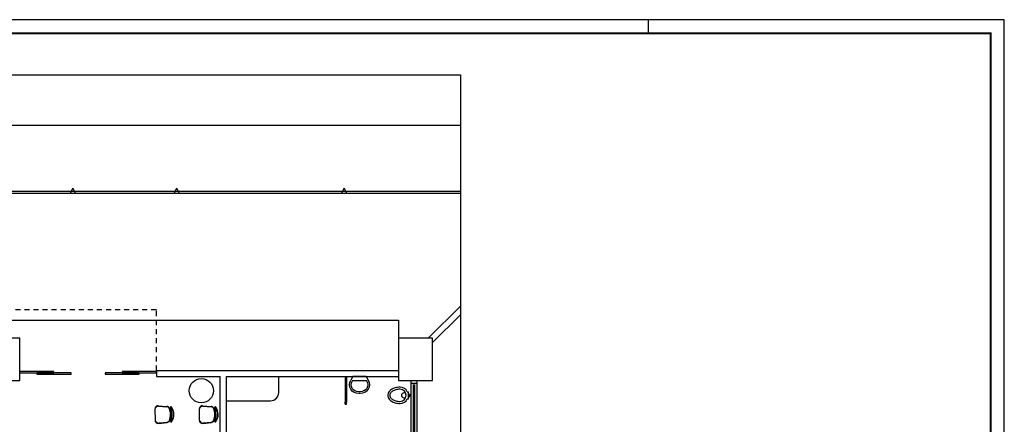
# Model space of a CAD drawing. Extents: x 40.7 to 137.4, y -250.8 to -221.5.
# Tile 320 of 320: x 113 to 137.4, y -231.5 to -221.5. Entities that reach past the tile are written whole.
import ezdxf

# ---------------------------------------------------------------- set-up
doc = ezdxf.new("R2010")
doc.units = 0
doc.header["$MEASUREMENT"] = 0
doc.linetypes.add('HIDDEN', pattern=[0.375, 0.25, -0.125])
doc.layers.add('paredes1', color=8, linetype='CONTINUOUS')
doc.layers.add('PRANCHA', color=8, linetype='CONTINUOUS')

# ---------------------------------------------------------------- blocks, each defined once
blk = doc.blocks.new('LAV')
at = {"layer": 'paredes1'}
for p, q in [((-0.184, 0), (-0.242, -0.101)), ((-0.184, 0), (0.184, 0)), ((0.184, 0), (0.242, -0.101)), ((-0.203, -0.124), (0.203, -0.124)), ((-0.019, -0.422), (0.019, -0.422)), ((-0.019, -0.468), (0.019, -0.468))]:
    blk.add_line(p, q, dxfattribs=at)
for centre, radius, start, end in [((-0.031, -0.224), 0.244, 149.7586, 272.8364), ((-0.031, -0.224), 0.198, 149.7586, 272.8364), ((0.031, -0.224), 0.244, 267.1636, 30.2414), ((0.031, -0.224), 0.198, 267.1636, 30.2414)]:
    blk.add_arc(centre, radius, start, end, dxfattribs=at)
blk = doc.blocks.new('BACIA')
at = {"layer": 'paredes1'}
for p, q in [((-0.025, -0.035), (-0.025, 0)), ((0.025, 0), (-0.025, 0)), ((0.025, -0.035), (0.025, 0)), ((0.087, -0.035), (-0.087, -0.035)), ((-0.087, -0.065), (-0.087, -0.035)), ((0.087, -0.065), (0.087, -0.035))]:
    blk.add_line(p, q, dxfattribs=at)
for points in [[(-0.065, -0.11, 0.064559), (-0.06, -0.151, 0.077436), (-0.046, -0.183, 0.107172), (-0.023, -0.206, 0.145191), (0, -0.213, 0.145191), (0.023, -0.206, 0.107172), (0.046, -0.183, 0.077436), (0.06, -0.151, 0.064559), (0.065, -0.11, 0.064559)], [(-0.2, -0.245, 0.066402), (-0.184, -0.366, 0.078959), (-0.141, -0.461, 0.107161), (-0.072, -0.529, 0.141785), (0, -0.55, 0.141785), (0.072, -0.529, 0.107161), (0.141, -0.461, 0.078959), (0.184, -0.366, 0.066402), (0.2, -0.245, 0.066402)], [(-0.15, -0.245, 0.066402), (-0.136, -0.353, 0.078959), (-0.1, -0.433, 0.107161), (-0.045, -0.487, 0.141785), (0, -0.5, 0.141785), (0.045, -0.487, 0.107161), (0.1, -0.433, 0.078959), (0.136, -0.353, 0.066402), (0.15, -0.245, 0.066402)]]:
    blk.add_lwpolyline(points, format="xyb", dxfattribs=at)
for radius, start, end in [(0.2, 115.8419, 180), (0.15, 0, 180), (0.2, 0, 64.1581)]:
    blk.add_arc((0, -0.245), radius, start, end, dxfattribs=at)

msp = doc.modelspace()

# ---------------------------------------------------------------- linework, layer by layer
at = {"layer": 'paredes1'}
for p, q in [((97.805, -224.076), (123.892, -224.076)), ((108.969, -225.759), (123.892, -225.759)), ((109.064, -225.709), (123.892, -225.709)), ((114.269, -225.639), (114.209, -225.759)), ((114.269, -225.639), (114.329, -225.759)), ((116.849, -225.639), (116.789, -225.759)), ((116.849, -225.639), (116.909, -225.759)), ((121.005, -225.639), (120.945, -225.759)), ((121.005, -225.639), (121.065, -225.759)), ((97.805, -228.913), (122.353, -228.913)), ((116.346, -230.157), (122.353, -230.157)), ((116.346, -230.157), (116.346, -230.307)), ((116.346, -230.307), (117.933, -230.307)), ((117.933, -232.617), (117.933, -230.307)), ((118.083, -230.307), (122.353, -230.307)), ((118.083, -232.467), (118.083, -230.307)), ((119.383, -230.707), (119.383, -230.307)), ((121.033, -230.307), (121.033, -230.947)), ((121.063, -230.307), (121.063, -230.947)), ((122.663, -230.407), (122.663, -233.787)), ((122.813, -230.477), (122.663, -230.477)), ((122.813, -230.407), (122.813, -233.787)), ((118.083, -230.907), (119.183, -230.907)), ((121.033, -230.947), (121.063, -230.947)), ((121.033, -230.997), (121.033, -230.947)), ((121.063, -230.997), (121.063, -230.947)), ((121.033, -230.997), (121.063, -230.997))]:
    msp.add_line(p, q, dxfattribs=at)
at = {"layer": 'paredes1', "linetype": 'ByBlock'}
for p, q in [((123.097, -229.357), (123.892, -228.563)), ((123.203, -229.464), (123.892, -228.775)), ((122.353, -228.913), (122.353, -229.357)), ((116.309, -231.114), (116.313, -231.392)), ((116.391, -231.033), (116.61, -231.049)), ((116.402, -231.043), (116.606, -231.059)), ((117.407, -231.114), (117.411, -231.392)), ((117.489, -231.033), (117.708, -231.049)), ((117.5, -231.043), (117.704, -231.059)), ((116.398, -231.471), (116.617, -231.448)), ((116.408, -231.46), (116.612, -231.438)), ((116.707, -231.229), (116.73, -231.229)), ((116.708, -231.264), (116.731, -231.264)), ((117.496, -231.471), (117.715, -231.448)), ((117.506, -231.46), (117.71, -231.438)), ((117.805, -231.229), (117.828, -231.229)), ((117.806, -231.264), (117.829, -231.264))]:
    msp.add_line(p, q, dxfattribs=at)
at = {"layer": 'paredes1', "ltscale": 10}
for p, q in [((122.723, -230.507), (122.723, -233.687)), ((122.753, -230.507), (122.753, -233.687))]:
    msp.add_line(p, q, dxfattribs=at)
at = {"layer": 'paredes1'}
msp.add_lwpolyline([(97.805, -222.826), (123.892, -222.826), (123.892, -244.545), (97.805, -244.545)], close=True, dxfattribs=at)
at = {"layer": 'paredes1', "linetype": 'HIDDEN', "ltscale": 0.5}
msp.add_lwpolyline([(116.346, -230.157), (116.346, -228.657), (97.805, -228.657)], dxfattribs=at)
at = {"layer": 'paredes1', "linetype": 'ByBlock'}
for points in [[(112.106, -230.407), (112.956, -230.407), (112.956, -229.357), (112.106, -229.357)], [(122.353, -230.407), (123.203, -230.407), (123.203, -229.357), (122.353, -229.357)], [(112.956, -230.217), (113.803, -230.217), (113.803, -230.187), (112.956, -230.187)], [(113.379, -230.247), (114.227, -230.247), (114.227, -230.217), (113.379, -230.217)], [(115.074, -230.247), (115.922, -230.247), (115.922, -230.217), (115.074, -230.217)], [(115.498, -230.217), (116.346, -230.217), (116.346, -230.187), (115.498, -230.187)]]:
    msp.add_lwpolyline(points, close=True, dxfattribs=at)
for points in [[(116.695, -231.41, 0.237888), (116.69, -231.084, -0.605717), (116.704, -231.073, -0.122717), (116.709, -231.077, -0.323529), (116.714, -231.417, -0.122717), (116.709, -231.421, -0.605717)], [(117.793, -231.41, 0.237888), (117.788, -231.084, -0.605717), (117.802, -231.073, -0.122717), (117.806, -231.077, -0.323529), (117.812, -231.417, -0.122717), (117.807, -231.421, -0.605717)]]:
    msp.add_lwpolyline(points, format="xyb", close=True, dxfattribs=at)
msp.add_circle((117.462, -230.66), 0.3, dxfattribs=at)
at = {"layer": 'paredes1'}
msp.add_arc((119.183, -230.707), 0.2, 270, 0, dxfattribs=at)
at = {"layer": 'paredes1', "linetype": 'ByBlock'}
for centre, radius, start, end in [((116.389, -231.113), 0.08, 88.3306, 180.8998), ((116.398, -231.131), 0.0887, 87.6476, 175.3073), ((116.601, -231.128), 0.07, 25.1637, 85.5999), ((116.605, -231.119), 0.07, 27.2951, 85.7786), ((116.337, -231.253), 0.362, 336.6359, 25.1637), ((116.346, -231.253), 0.362, 334.5045, 27.2951), ((116.704, -231.065), 0.00782, 45.5743, 241.0889), ((116.699, -231.084), 0.0125, 37.7697, 65.7543), ((116.699, -231.084), 0.0275, 37.4427, 65.7543), ((116.476, -231.25), 0.305, 325.0236, 36.776), ((117.487, -231.113), 0.08, 88.3306, 180.8998), ((117.496, -231.131), 0.0887, 87.6476, 175.3073), ((117.699, -231.128), 0.07, 25.1637, 85.5999), ((117.703, -231.119), 0.07, 27.2951, 85.7786), ((117.435, -231.253), 0.362, 336.6359, 25.1637), ((117.444, -231.253), 0.362, 334.5045, 27.2951), ((117.802, -231.065), 0.00782, 45.5743, 241.0889), ((117.797, -231.084), 0.0125, 37.7697, 65.7543), ((117.797, -231.084), 0.0275, 37.4427, 65.7543), ((117.574, -231.25), 0.305, 325.0236, 36.776), ((116.393, -231.391), 0.08, 180.8998, 273.469), ((116.402, -231.372), 0.0887, 186.4923, 274.152), ((116.605, -231.369), 0.07, 276.1997, 336.6359), ((116.609, -231.378), 0.07, 276.0211, 334.5045), ((116.71, -231.429), 0.00782, 120.7107, 316.2253), ((116.704, -231.409), 0.0275, 296.0453, 324.3569), ((117.5, -231.372), 0.0887, 186.4923, 274.152), ((117.491, -231.391), 0.08, 180.8998, 273.469), ((117.703, -231.369), 0.07, 276.1997, 336.6359), ((117.707, -231.378), 0.07, 276.0211, 334.5045), ((117.808, -231.429), 0.00782, 120.7107, 316.2253), ((117.802, -231.409), 0.0275, 296.0453, 324.3569)]:
    msp.add_arc(centre, radius, start, end, dxfattribs=at)
at = {"layer": 'PRANCHA'}
for p, q in [((137.395, -221.457), (95.214, -221.457)), ((128.566, -221.794), (128.566, -221.457)), ((137.395, -250.831), (137.395, -221.457))]:
    msp.add_line(p, q, dxfattribs=at)
at = {"layer": 'PRANCHA', "const_width": 0.0506}
msp.add_lwpolyline([(96.058, -221.794), (96.058, -250.494), (137.058, -250.494), (137.058, -221.794), (96.058, -221.794)], dxfattribs=at)

# ---------------------------------------------------------------- block references
at = {"layer": 'paredes1', "extrusion": (0, 0, -1), "xscale": 0.9, "yscale": 0.9, "zscale": -0.9}
msp.add_blockref('LAV', (-121.388, -230.307), dxfattribs=at)
at = {"layer": 'paredes1', "rotation": 270}
msp.add_blockref('BACIA', (122.641, -230.774), dxfattribs=at)

doc.saveas('drawing.dxf')
